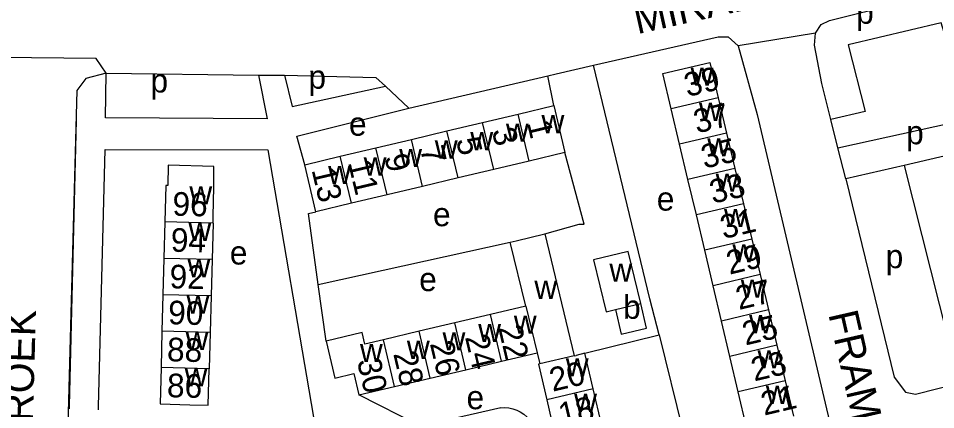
# Model space of a CAD drawing. Extents: x 161936 to 163647, y 386450 to 388633.
# Drawn here: x 162905.7 to 163060.8, y 388030 to 388096.2 of the extents above; entities that cross this region are included whole.
import ezdxf

# ---------------------------------------------------------------- set-up
doc = ezdxf.new("R2010")
doc.units = 0
for name, color, linetype in [('BLT_Basislijn', 7, 'Continuous'), ('BLT_Bebouwing', 7, 'Continuous'), ('BLT_Centroide', 7, 'Continuous'), ('BLT_Huisnummer', 7, 'Continuous'), ('BLT_Huisnummer_ tussenligend', 7, 'Continuous'), ('BLT_Onderverdeling_panden', 7, 'Continuous'), ('BLT_Straatnaam', 7, 'Continuous'), ('BLT_Vlakafsluiter', 7, 'Continuous')]:
    doc.layers.add(name, color=color, linetype=linetype)

msp = doc.modelspace()

# ---------------------------------------------------------------- linework, layer by layer
at = {"layer": 'BLT_Basislijn'}
for p, q in [((162920.52, 388086.96), (162946.29, 388086.65)), ((162946.29, 388086.65), (162950.69, 388086.6)), ((162971.71, 388081.03), (162995.23, 388086.52)), ((162996.22, 388081.48), (162995.23, 388086.52)), ((162967.76, 388084.74), (162971.71, 388081.03)), ((163044.28, 388074.34), (163043.1, 388079.12)), ((163045.61, 388069.07), (163044.28, 388074.34)), ((163055.48, 388071.35), (163045.61, 388069.07)), ((163055.48, 388071.35), (163064.77, 388034.54)), ((162956.41, 388051.21), (162988.86, 388058.36)), ((162957.75, 388041.63), (162956.41, 388051.21)), ((163001.49, 388039.57), (163014.06, 388042.72)), ((163014.06, 388042.72), (163022.9, 388006.7)), ((162973.69, 388027.22), (162963.28, 388032.53)), ((162987.29, 388030.37), (162973.69, 388027.22))]:
    msp.add_line(p, q, dxfattribs=at)
for points in [[(163040.49, 388093.7), (163041.48, 388095.17), (163042.85, 388095.87), (163065.75, 388101.61)], [(163068.37, 388090.18), (163063.73, 388089.08), (163061.74, 388095.49), (163046.04, 388091.73), (163048.91, 388080.45), (163043.1, 388079.12)], [(163002.96, 388088.32), (163024.07, 388093.09), (163025.72, 388093.12), (163027.43, 388091.6)], [(163043.1, 388079.12), (163041.6, 388085.22), (163040.35, 388091.71), (163040.49, 388093.7)], [(163027.43, 388091.6), (163030.62, 388079.99), (163046.55, 388012.49)], [(162995.23, 388086.52), (162996.62, 388086.84), (163002.96, 388088.32)], [(163014.06, 388042.72), (163012.5, 388048.8), (163002.96, 388088.32)], [(162920.52, 388086.96), (162917.09, 388086.07), (162915.57, 388084.03), (162911.89, 387947.72), (162911.87, 387939.13), (162913.45, 387935.24), (162916.88, 387931.65)], [(162946.29, 388086.65), (162947.73, 388079.21), (162920.39, 388079.43), (162920.52, 388086.96)], [(162950.69, 388086.6), (162966.13, 388086.25), (162967.76, 388084.74)], [(162950.69, 388086.6), (162951.99, 388081.31), (162967.76, 388084.74)], [(163044.28, 388074.34), (163079.91, 388082.18)], [(162954.11, 388071.47), (162952.77, 388076.3), (162971.71, 388081.03)], [(162915.46, 388078.99), (162914.25, 388030.68), (162914.24, 388030.15)], [(163080.96, 388077.08), (163075.71, 388076.05), (163067.58, 388074.17), (163055.48, 388071.35)], [(162919.24, 388030.03), (162919.25, 388030.56), (162920.34, 388074.07), (162947.85, 388074), (162955.61, 388028.75)], [(162994.7, 388059.78), (163000.55, 388061.43), (163001.36, 388061.4), (162998.11, 388073.53)], [(163045.61, 388069.07), (163053.83, 388035.54), (163055.72, 388033.02), (163057.4, 388032.68), (163064.77, 388034.54)], [(162956.41, 388051.21), (162954.73, 388063.22), (162955.99, 388063.52)], [(162987.29, 388030.37), (162987.98, 388030.39), (162988.65, 388030.32), (162989.32, 388030.17), (162989.96, 388029.95), (162990.57, 388029.65), (162991.15, 388029.29), (162991.67, 388028.85), (162992.14, 388028.36), (162992.56, 388027.82), (162992.9, 388027.24), (162993.18, 388026.61), (162993.37, 388025.96), (162993.49, 388025.34)]]:
    msp.add_lwpolyline(points, dxfattribs=at)
at = {"layer": 'BLT_Bebouwing'}
for p, q in [((163024.06, 388082.8), (163025.48, 388076.82)), ((162984.19, 388078.62), (162990.21, 388080.05)), ((162990.21, 388080.05), (162996.22, 388081.48)), ((162996.22, 388081.48), (162998.11, 388073.53)), ((163017.52, 388074.93), (163016.1, 388080.92)), ((162978.17, 388077.19), (162984.19, 388078.62)), ((162972.16, 388075.76), (162978.17, 388077.19)), ((162966.14, 388074.33), (162972.16, 388075.76)), ((163025.48, 388076.82), (163026.89, 388070.83)), ((162960.12, 388072.9), (162966.14, 388074.33)), ((163018.93, 388068.95), (163017.52, 388074.93)), ((162954.11, 388071.47), (162960.12, 388072.9)), ((162998.11, 388073.53), (162992.1, 388072.1)), ((162955.99, 388063.52), (162954.11, 388071.47)), ((162986.08, 388070.67), (162980.06, 388069.24)), ((162992.1, 388072.1), (162986.08, 388070.67)), ((163026.89, 388070.83), (163028.31, 388064.85)), ((162980.06, 388069.24), (162974.04, 388067.81)), ((162974.04, 388067.81), (162968.03, 388066.38)), ((163020.35, 388062.97), (163018.93, 388068.95)), ((162968.03, 388066.38), (162962.01, 388064.95)), ((162962.01, 388064.95), (162955.99, 388063.52)), ((163028.31, 388064.85), (163029.72, 388058.87)), ((163021.76, 388056.99), (163020.35, 388062.97)), ((162930.44, 388061.79), (162930.28, 388055.63)), ((162938.6, 388061.58), (162938.44, 388055.42)), ((162991.5, 388047.54), (162988.86, 388058.36)), ((162994.7, 388059.78), (162999.7, 388039.15)), ((163029.72, 388058.87), (163031.14, 388052.89)), ((163023.18, 388051.01), (163021.76, 388056.99)), ((162930.28, 388055.63), (162930.12, 388049.48)), ((162938.44, 388055.42), (162938.28, 388049.27)), ((163031.14, 388052.89), (163032.55, 388046.91)), ((163024.59, 388045.02), (163023.18, 388051.01)), ((162930.12, 388049.48), (162929.96, 388043.32)), ((162938.28, 388049.27), (162938.12, 388043.11)), ((162991.5, 388047.54), (162985.53, 388046.13)), ((162985.53, 388046.13), (162979.5, 388044.71)), ((163032.55, 388046.91), (163033.97, 388040.93)), ((162979.5, 388044.71), (162973.47, 388043.29)), ((163026.01, 388039.04), (163024.59, 388045.02)), ((162929.96, 388043.32), (162929.81, 388037.16)), ((162938.12, 388043.11), (162937.96, 388036.95)), ((162973.47, 388043.29), (162967.44, 388041.86)), ((162987.4, 388038.22), (162993.43, 388039.64)), ((162993.43, 388039.64), (162993.88, 388037.79)), ((163033.97, 388040.93), (163035.38, 388034.94)), ((162981.37, 388036.8), (162987.4, 388038.22)), ((162999.7, 388039.15), (163000, 388039.22)), ((163001.49, 388039.57), (163000, 388039.22)), ((163002.91, 388033.58), (163001.49, 388039.57)), ((163027.42, 388033.06), (163026.01, 388039.04)), ((162975.34, 388035.37), (162981.37, 388036.8)), ((162969.31, 388033.95), (162975.34, 388035.37)), ((162963.28, 388032.53), (162969.31, 388033.95)), ((163004.33, 388027.58), (163002.91, 388033.58)), ((163035.38, 388034.94), (163036.8, 388028.96)), ((163028.84, 388027.08), (163027.42, 388033.06)), ((162995.04, 388031.71), (162996.44, 388025.72))]:
    msp.add_line(p, q, dxfattribs=at)
for points in [[(163016.1, 388080.92), (163014.69, 388086.89), (163022.65, 388088.77), (163024.06, 388082.8)], [(162938.6, 388061.58), (162938.63, 388062.74), (162938.76, 388067.74), (162938.71, 388071.19), (162931.02, 388071.39), (162930.93, 388067.94), (162930.6, 388067.95), (162930.44, 388061.79)], [(162988.86, 388058.36), (162989.85, 388058.6), (162994.7, 388059.78)], [(163010.94, 388047.99), (163008.83, 388056.79), (163002.98, 388055.39), (163005.09, 388046.59), (163006.65, 388046.96)], [(163006.65, 388046.96), (163007.65, 388042.8), (163011.94, 388043.82), (163010.94, 388047.99)], [(162967.44, 388041.86), (162964.3, 388041.12), (162963.84, 388043.07), (162957.75, 388041.63)], [(162957.75, 388041.63), (162959.23, 388035.37), (162962.43, 388036.13), (162963.28, 388032.53)], [(162929.81, 388037.16), (162929.65, 388031), (162934.65, 388030.87), (162937.8, 388030.79), (162937.96, 388036.95)], [(162993.88, 388037.79), (162993.64, 388037.73), (162995.04, 388031.71)]]:
    msp.add_lwpolyline(points, dxfattribs=at)
at = {"layer": 'BLT_Onderverdeling_panden'}
for p, q in [((163024.06, 388082.8), (163016.1, 388080.92)), ((162992.1, 388072.1), (162990.21, 388080.05)), ((162986.08, 388070.67), (162984.19, 388078.62)), ((162980.06, 388069.24), (162978.17, 388077.19)), ((162974.04, 388067.81), (162972.16, 388075.76)), ((163025.48, 388076.82), (163017.52, 388074.93)), ((162968.03, 388066.38), (162966.14, 388074.33)), ((162962.01, 388064.95), (162960.12, 388072.9)), ((163026.89, 388070.83), (163018.93, 388068.95)), ((163028.31, 388064.85), (163020.35, 388062.97)), ((162938.6, 388061.58), (162930.44, 388061.79)), ((163029.72, 388058.87), (163021.76, 388056.99)), ((162938.44, 388055.42), (162930.28, 388055.63)), ((163031.14, 388052.89), (163023.18, 388051.01)), ((162938.28, 388049.27), (162930.12, 388049.48)), ((162991.5, 388047.54), (162993.43, 388039.64)), ((163006.65, 388046.96), (163010.94, 388047.99)), ((162987.4, 388038.22), (162985.53, 388046.13)), ((163032.55, 388046.91), (163024.59, 388045.02)), ((162981.37, 388036.8), (162979.5, 388044.71)), ((162938.12, 388043.11), (162929.96, 388043.32)), ((162975.34, 388035.37), (162973.47, 388043.29)), ((162969.31, 388033.95), (162967.44, 388041.86)), ((163033.97, 388040.93), (163026.01, 388039.04)), ((162999.7, 388039.15), (162993.88, 388037.79)), ((162937.96, 388036.95), (162929.81, 388037.16)), ((163002.91, 388033.58), (162995.04, 388031.71)), ((163035.38, 388034.94), (163027.42, 388033.06))]:
    msp.add_line(p, q, dxfattribs=at)
at = {"layer": 'BLT_Vlakafsluiter'}
msp.add_line((163040.49, 388093.7), (163027.43, 388091.6), dxfattribs=at)
msp.add_lwpolyline([(162920.52, 388086.96), (162918.85, 388089.47), (162896.9, 388089.65), (162895.04, 388086.76)], dxfattribs=at)

# ---------------------------------------------------------------- texts
at = {"layer": 'BLT_Centroide'}
for s, p in [('p', (163047.39, 388095.32)), ('w', (163019.38, 388084.84)), ('p', (162928.02, 388083.69)), ('p', (162954.73, 388084.33)), ('w', (163020.8, 388078.88)), ('e', (162961.6, 388076.38)), ('w', (162988.14, 388075.36)), ('w', (162994.16, 388076.8)), ('w', (162982.12, 388073.92)), ('p', (163055.84, 388074.93)), ('w', (162976.11, 388072.5)), ('w', (163022.2, 388072.88)), ('w', (162970.09, 388071.08)), ('w', (162964.08, 388069.64)), ('w', (162958.06, 388068.2)), ('w', (163023.62, 388066.91)), ('w', (162934.6, 388064.75)), ('e', (163013.66, 388063.71)), ('e', (162975.81, 388061.07)), ('w', (163025.03, 388060.91)), ('w', (162934.44, 388058.59)), ('e', (162941.44, 388054.59)), ('w', (163026.45, 388054.94)), ('p', (163052.38, 388053.97)), ('w', (162934.28, 388052.44)), ('w', (163005.64, 388051.69)), ('e', (162973.47, 388050.09)), ('w', (162992.95, 388048.78)), ('w', (163027.86, 388048.97)), ('w', (162934.12, 388046.28)), ('b', (163007.96, 388045.41)), ('w', (162989.48, 388042.89)), ('w', (163029.28, 388042.97)), ('w', (162983.45, 388041.47)), ('w', (162933.96, 388040.12)), ('w', (162977.42, 388040.05)), ('w', (162971.39, 388038.61)), ('w', (162963.45, 388038.09)), ('w', (163030.7, 388037)), ('w', (162998.27, 388035.66)), ('w', (162933.8, 388033.97)), ('w', (163032.11, 388031)), ('e', (162981.48, 388030.11)), ('w', (162999.68, 388029.66))]:
    msp.add_text(s, height=4, dxfattribs=at).set_placement(p)
at = {"layer": 'BLT_Huisnummer'}
for s, rotation, p in [('39', 13.3066, (163018.82, 388082.92)), ('1', 283.3675, (162991.69, 388078.55)), ('5', 283.3659, (162979.68, 388075.67)), ('35', 13.303, (163021.7, 388070.78)), ('9', 283.3642, (162967.56, 388072.84)), ('13', 283.3626, (162955.25, 388070.61)), ('96', 358.5254, (162931.7, 388062.87)), ('31', 13.3046, (163024.93, 388058.88)), ('27', 13.3079, (163027.55, 388046.89)), ('90', 358.5184, (162930.97, 388044.5)), ('22', 283.2841, (162986.82, 388043.91)), ('26', 283.2841, (162975.26, 388041.23)), ('23', 13.3043, (163030.14, 388034.8)), ('30', 283.2874, (162962.92, 388038.29)), ('20', 13.3077, (162996.04, 388033.06)), ('86', 358.5218, (162930.77, 388032.16))]:
    msp.add_text(s, height=4, rotation=rotation, dxfattribs=at).set_placement(p)
at = {"layer": 'BLT_Huisnummer_ tussenligend'}
for s, rotation, p in [('37', 13.303, (163020.42, 388076.74)), ('3', 283.3675, (162985.74, 388077.27)), ('7', 283.3659, (162973.6, 388074.19)), ('11', 283.3642, (162961.41, 388071.87)), ('33', 13.3046, (163023.12, 388064.85)), ('94', 358.5184, (162931.42, 388056.77)), ('29', 13.3079, (163025.95, 388052.86)), ('92', 358.5184, (162931.21, 388050.58)), ('25', 13.3043, (163028.65, 388040.88)), ('24', 283.2841, (162981.2, 388042.32)), ('88', 358.5218, (162930.78, 388038.24)), ('28', 283.2841, (162969.07, 388039.5)), ('21', 13.3059, (163031.81, 388029.02)), ('18', 13.3107, (162997.57, 388027.14))]:
    msp.add_text(s, height=4, rotation=rotation, dxfattribs=at).set_placement(p)
at = {"layer": 'BLT_Straatnaam'}
for s, rotation, p in [('MIRABELWEG', 12.6075, (163010.35, 388093.54)), ('VAARTBROEK', 88.3879, (162907.37, 388001.18)), ('FRAMBOZENSTRAAT', 282.9113, (163042.65, 388046.22))]:
    msp.add_text(s, height=5, rotation=rotation, dxfattribs=at).set_placement(p)

doc.saveas('drawing.dxf')
